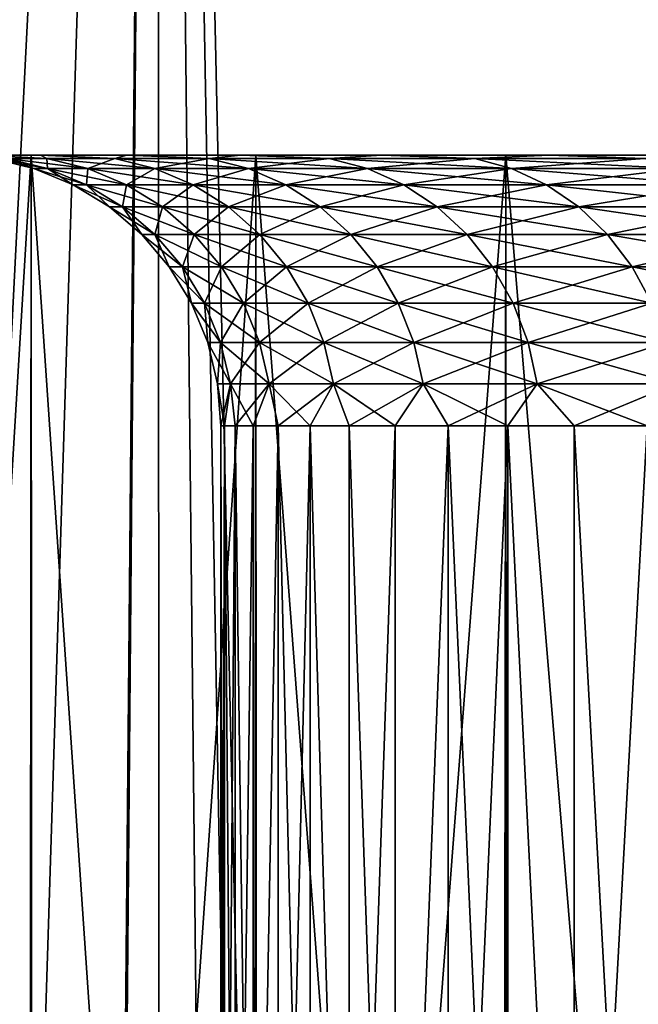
# Model space of a CAD drawing. Header units: metres. Extents: x -30 to 30, y -76 to 64.
# Tile 382 of 541: x -8.12 to -6.98, y 50.93 to 52.75. Entities that reach past the tile are written whole.
import ezdxf

# ---------------------------------------------------------------- set-up
doc = ezdxf.new("R2010")
doc.units = ezdxf.units.M
doc.layers.add('solid_508511', color=7, linetype='CONTINUOUS')

msp = doc.modelspace()

# ---------------------------------------------------------------- linework, layer by layer
at = {"layer": 'solid_508511'}
for points in [[(-8.975521, 35.639153, -21.176403), (-9.10985, 57.5, -21.118963), (-7.866488, 57.5, -21.612919)], [(-8.330353, 6.142286, 21.438406), (-7.866488, 57.5, 21.612919), (-9.10985, 57.5, 21.118963)], [(-8.5344, 36.286808, -21.357996), (-8.975521, 35.639153, -21.176403), (-7.866488, 57.5, -21.612919)], [(-8.043024, 36.904308, -21.547848), (-8.5344, 36.286808, -21.357996), (-7.866488, 57.5, -21.612919)], [(-8.330353, 6.142286, 21.438406), (-7.851347, 6.74379, 21.618425), (-7.866488, 57.5, 21.612919)], [(-7.505008, 37.485626, -21.741087), (-8.043024, 36.904308, -21.547848), (-7.866488, 57.5, -21.612919)], [(-7.505008, 37.485626, -21.741087), (-7.866488, 57.5, -21.612919), (-6.596456, 57.5, -22.033762)], [(-6.763549, 7.834344, 21.983047), (-6.596456, 57.5, 22.033762), (-7.866488, 57.5, 21.612919)], [(-7.327125, 7.309976, 21.80168), (-6.763549, 7.834344, 21.983047), (-7.866488, 57.5, 21.612919)], [(-7.851347, 6.74379, 21.618425), (-7.327125, 7.309976, 21.80168), (-7.866488, 57.5, 21.612919)], [(-6.926824, 38.023663, -21.932148), (-7.505008, 37.485626, -21.741087), (-6.596456, 57.5, -22.033762)], [(-8.464567, 52.5, -4.3129), (-8.468921, 46.5, -4.304344), (-8.105292, 46.5, -4.955224)], [(-8.100081, 52.5, 4.963732), (-8.462212, 46.5, 4.31752), (-8.464567, 52.5, 4.3129)], [(-8.464567, 52.5, -4.3129), (-8.105292, 46.5, -4.955224), (-8.100081, 52.5, -4.963732)], [(-8.464567, 52.5, 4.3129), (-8.100081, 52.5, -4.963732), (-8.243299, 52.5, -0.332399)], [(-8.100081, 52.5, 4.963732), (-8.464567, 52.5, 4.3129), (-8.189784, 52.5, 0.994951)], [(-8.464567, 52.5, 4.3129), (-8.464567, 52.5, -4.3129), (-8.100081, 52.5, -4.963732)], [(-8.100081, 52.5, 4.963732), (-8.097569, 46.5, 4.967833), (-8.462212, 46.5, 4.31752)], [(-8.100081, 52.5, -4.963732), (-8.189784, 52.5, -0.994951), (-8.243299, 52.5, -0.332399)], [(-8.189784, 52.5, -0.994951), (-8.071175, 52.493843, -1.278348), (-8.146592, 52.493843, -0.641151)], [(-8.189784, 52.5, -0.994951), (-8.083086, 52.5, -1.651119), (-8.071175, 52.493843, -1.278348)], [(-8.189784, 52.5, 0.994951), (-8.146592, 52.493843, 0.641151), (-8.071175, 52.493843, 1.278348)], [(-8.083086, 52.5, 1.651119), (-8.189784, 52.5, 0.994951), (-8.071175, 52.493843, 1.278348)], [(-8.100081, 52.5, -4.963732), (-8.083086, 52.5, -1.651119), (-8.189784, 52.5, -0.994951)], [(-8.100081, 52.5, 4.963732), (-8.189784, 52.5, 0.994951), (-8.083086, 52.5, 1.651119)], [(-8.171782, 52.493843), (-8.095417, 52.475506), (-8.070461, 52.475506, 0.635159)], [(-8.171782, 52.493843), (-8.146592, 52.493843, -0.641151), (-8.095417, 52.475506)], [(-8.146592, 52.493843, 0.641151), (-8.171782, 52.493843), (-8.070461, 52.475506, 0.635159)], [(-8.146592, 52.493843, -0.641151), (-8.070461, 52.475506, -0.635159), (-8.095417, 52.475506)], [(-8.146592, 52.493843, -0.641151), (-8.071175, 52.493843, -1.278348), (-8.070461, 52.475506, -0.635159)], [(-8.146592, 52.493843, 0.641151), (-8.070461, 52.475506, 0.635159), (-7.995749, 52.475506, 1.266402)], [(-8.071175, 52.493843, 1.278348), (-8.146592, 52.493843, 0.641151), (-7.995749, 52.475506, 1.266402)], [(-8.100081, 52.5, -4.963732), (-8.105292, 46.5, -4.955224), (-7.691741, 46.5, -5.575583)], [(-7.68565, 52.5, 5.583975), (-8.097569, 46.5, 4.967833), (-8.100081, 52.5, 4.963732)], [(-8.100081, 52.5, -4.963732), (-7.691741, 46.5, -5.575583), (-7.68565, 52.5, -5.583975)], [(-8.100081, 52.5, -4.963732), (-7.68565, 52.5, -5.583975), (-8.083086, 52.5, -1.651119)], [(-8.100081, 52.5, 4.963732), (-8.083086, 52.5, 1.651119), (-7.923919, 52.5, 2.29652)], [(-8.100081, 52.5, 4.963732), (-7.923919, 52.5, 2.29652), (-7.713298, 52.5, 2.927029)], [(-7.68565, 52.5, 5.583975), (-8.100081, 52.5, 4.963732), (-7.713298, 52.5, 2.927029)], [(-7.68565, 52.5, 5.583975), (-7.683053, 46.5, 5.587548), (-8.097569, 46.5, 4.967833)], [(-8.083086, 52.5, -1.651119), (-7.945996, 52.493843, -1.907665), (-8.071175, 52.493843, -1.278348)], [(-8.083086, 52.5, -1.651119), (-7.923919, 52.5, -2.29652), (-7.945996, 52.493843, -1.907665)], [(-8.083086, 52.5, 1.651119), (-8.071175, 52.493843, 1.278348), (-7.945996, 52.493843, 1.907665)], [(-7.923919, 52.5, 2.29652), (-8.083086, 52.5, 1.651119), (-7.945996, 52.493843, 1.907665)], [(-7.68565, 52.5, -5.583975), (-7.923919, 52.5, -2.29652), (-8.083086, 52.5, -1.651119)], [(-8.071175, 52.493843, -1.278348), (-7.995749, 52.475506, -1.266402), (-8.070461, 52.475506, -0.635159)], [(-8.071175, 52.493843, -1.278348), (-7.945996, 52.493843, -1.907665), (-7.995749, 52.475506, -1.266402)], [(-8.071175, 52.493843, 1.278348), (-7.995749, 52.475506, 1.266402), (-7.87174, 52.475506, 1.889838)], [(-7.945996, 52.493843, 1.907665), (-8.071175, 52.493843, 1.278348), (-7.87174, 52.475506, 1.889838)], [(-7.945996, 52.493843, -1.907665), (-7.87174, 52.475506, -1.889838), (-7.995749, 52.475506, -1.266402)], [(-7.923919, 52.5, -2.29652), (-7.771827, 52.493843, -2.52522), (-7.945996, 52.493843, -1.907665)], [(-7.923919, 52.5, 2.29652), (-7.945996, 52.493843, 1.907665), (-7.771827, 52.493843, 2.52522)], [(-7.945996, 52.493843, -1.907665), (-7.771827, 52.493843, -2.52522), (-7.87174, 52.475506, -1.889838)], [(-7.945996, 52.493843, 1.907665), (-7.87174, 52.475506, 1.889838), (-7.699199, 52.475506, 2.501621)], [(-7.771827, 52.493843, 2.52522), (-7.945996, 52.493843, 1.907665), (-7.699199, 52.475506, 2.501621)], [(-7.923919, 52.5, -2.29652), (-7.713298, 52.5, -2.927029), (-7.771827, 52.493843, -2.52522)], [(-7.713298, 52.5, 2.927029), (-7.923919, 52.5, 2.29652), (-7.771827, 52.493843, 2.52522)], [(-7.68565, 52.5, -5.583975), (-7.713298, 52.5, -2.927029), (-7.923919, 52.5, -2.29652)], [(-7.771827, 52.493843, -2.52522), (-7.699199, 52.475506, -2.501621), (-7.87174, 52.475506, -1.889838)], [(-7.713298, 52.5, -2.927029), (-7.549743, 52.493843, -3.127206), (-7.771827, 52.493843, -2.52522)], [(-7.713298, 52.5, 2.927029), (-7.771827, 52.493843, 2.52522), (-7.549743, 52.493843, 3.127206)], [(-7.771827, 52.493843, -2.52522), (-7.549743, 52.493843, -3.127206), (-7.699199, 52.475506, -2.501621)], [(-7.771827, 52.493843, 2.52522), (-7.699199, 52.475506, 2.501621), (-7.47919, 52.475506, 3.097982)], [(-7.549743, 52.493843, 3.127206), (-7.771827, 52.493843, 2.52522), (-7.47919, 52.475506, 3.097982)], [(-7.713298, 52.5, -2.927029), (-7.452595, 52.5, -3.538548), (-7.549743, 52.493843, -3.127206)], [(-7.452595, 52.5, 3.538548), (-7.713298, 52.5, 2.927029), (-7.549743, 52.493843, 3.127206)], [(-7.68565, 52.5, -5.583975), (-7.452595, 52.5, -3.538548), (-7.713298, 52.5, -2.927029)], [(-7.68565, 52.5, 5.583975), (-7.713298, 52.5, 2.927029), (-7.452595, 52.5, 3.538548)], [(-7.549743, 52.493843, -3.127206), (-7.47919, 52.475506, -3.097982), (-7.699199, 52.475506, -2.501621)], [(-7.68565, 52.5, -5.583975), (-7.691741, 46.5, -5.575583), (-7.230814, 46.5, -6.161601)], [(-7.223869, 52.5, 6.16974), (-7.683053, 46.5, 5.587548), (-7.68565, 52.5, 5.583975)], [(-7.68565, 52.5, -5.583975), (-7.230814, 46.5, -6.161601), (-7.223869, 52.5, -6.16974)], [(-7.68565, 52.5, -5.583975), (-7.223869, 52.5, -6.16974), (-7.452595, 52.5, -3.538548)], [(-7.223869, 52.5, 6.16974), (-7.68565, 52.5, 5.583975), (-7.452595, 52.5, 3.538548)], [(-7.223869, 52.5, 6.16974), (-7.221215, 46.5, 6.172848), (-7.683053, 46.5, 5.587548)], [(-7.452595, 52.5, -3.538548), (-7.281112, 52.493843, -3.709912), (-7.549743, 52.493843, -3.127206)], [(-7.452595, 52.5, 3.538548), (-7.549743, 52.493843, 3.127206), (-7.281112, 52.493843, 3.709912)], [(-7.549743, 52.493843, -3.127206), (-7.281112, 52.493843, -3.709912), (-7.47919, 52.475506, -3.097982)], [(-7.549743, 52.493843, 3.127206), (-7.47919, 52.475506, 3.097982), (-7.213069, 52.475506, 3.675242)], [(-7.281112, 52.493843, 3.709912), (-7.549743, 52.493843, 3.127206), (-7.213069, 52.475506, 3.675242)], [(-7.281112, 52.493843, -3.709912), (-7.213069, 52.475506, -3.675242), (-7.47919, 52.475506, -3.097982)], [(-7.452595, 52.5, -3.538548), (-7.143528, 52.5, -4.127042), (-7.281112, 52.493843, -3.709912)], [(-7.143528, 52.5, 4.127042), (-7.452595, 52.5, 3.538548), (-7.281112, 52.493843, 3.709912)], [(-7.223869, 52.5, -6.16974), (-7.143528, 52.5, -4.127042), (-7.452595, 52.5, -3.538548)], [(-7.223869, 52.5, 6.16974), (-7.452595, 52.5, 3.538548), (-7.143528, 52.5, 4.127042)], [(-7.143528, 52.5, -4.127042), (-6.96759, 52.493843, -4.269745), (-7.281112, 52.493843, -3.709912)], [(-7.143528, 52.5, 4.127042), (-7.281112, 52.493843, 3.709912), (-6.96759, 52.493843, 4.269745)], [(-7.281112, 52.493843, -3.709912), (-6.96759, 52.493843, -4.269745), (-7.213069, 52.475506, -3.675242)], [(-7.281112, 52.493843, 3.709912), (-7.213069, 52.475506, 3.675242), (-6.902478, 52.475506, 4.229844)], [(-6.96759, 52.493843, 4.269745), (-7.281112, 52.493843, 3.709912), (-6.902478, 52.475506, 4.229844)], [(-7.223869, 52.5, -6.16974), (-7.230814, 46.5, -6.161601), (-6.725351, 46.5, -6.709668)], [(-6.717496, 52.5, 6.717531), (-7.221215, 46.5, 6.172848), (-7.223869, 52.5, 6.16974)], [(-7.223869, 52.5, -6.16974), (-6.725351, 46.5, -6.709668), (-6.717496, 52.5, -6.717531)], [(-7.223869, 52.5, -6.16974), (-6.717496, 52.5, -6.717531), (-7.143528, 52.5, -4.127042)], [(-7.223869, 52.5, 6.16974), (-7.143528, 52.5, 4.127042), (-6.78804, 52.5, 4.688817)], [(-6.717496, 52.5, 6.717531), (-7.223869, 52.5, 6.16974), (-6.78804, 52.5, 4.688817)], [(-6.717496, 52.5, 6.717531), (-6.7149, 46.5, 6.720128), (-7.221215, 46.5, 6.172848)], [(-6.96759, 52.493843, -4.269745), (-6.902478, 52.475506, -4.229844), (-7.213069, 52.475506, -3.675242)], [(-7.143528, 52.5, -4.127042), (-6.78804, 52.5, -4.688817), (-6.96759, 52.493843, -4.269745)], [(-6.78804, 52.5, 4.688817), (-7.143528, 52.5, 4.127042), (-6.96759, 52.493843, 4.269745)], [(-6.717496, 52.5, -6.717531), (-6.78804, 52.5, -4.688817), (-7.143528, 52.5, -4.127042)], [(-8.095417, 52.475506), (-8.022864, 52.445431), (-7.998133, 52.445431, 0.629467)], [(-8.095417, 52.475506), (-8.070461, 52.475506, -0.635159), (-8.022864, 52.445431)], [(-8.070461, 52.475506, 0.635159), (-8.095417, 52.475506), (-7.998133, 52.445431, 0.629467)], [(-8.070461, 52.475506, -0.635159), (-7.998133, 52.445431, -0.629467), (-8.022864, 52.445431)], [(-8.070461, 52.475506, -0.635159), (-7.995749, 52.475506, -1.266402), (-7.998133, 52.445431, -0.629467)], [(-8.070461, 52.475506, 0.635159), (-7.998133, 52.445431, 0.629467), (-7.92409, 52.445431, 1.255053)], [(-7.995749, 52.475506, 1.266402), (-8.070461, 52.475506, 0.635159), (-7.92409, 52.445431, 1.255053)], [(-7.995749, 52.475506, -1.266402), (-7.92409, 52.445431, -1.255053), (-7.998133, 52.445431, -0.629467)], [(-7.995749, 52.475506, -1.266402), (-7.87174, 52.475506, -1.889838), (-7.92409, 52.445431, -1.255053)], [(-7.995749, 52.475506, 1.266402), (-7.92409, 52.445431, 1.255053), (-7.801192, 52.445431, 1.872901)], [(-7.87174, 52.475506, 1.889838), (-7.995749, 52.475506, 1.266402), (-7.801192, 52.445431, 1.872901)], [(-7.87174, 52.475506, -1.889838), (-7.801192, 52.445431, -1.872901), (-7.92409, 52.445431, -1.255053)], [(-7.87174, 52.475506, -1.889838), (-7.699199, 52.475506, -2.501621), (-7.801192, 52.445431, -1.872901)], [(-7.87174, 52.475506, 1.889838), (-7.801192, 52.445431, 1.872901), (-7.630198, 52.445431, 2.479202)], [(-7.699199, 52.475506, 2.501621), (-7.87174, 52.475506, 1.889838), (-7.630198, 52.445431, 2.479202)], [(-7.699199, 52.475506, -2.501621), (-7.630198, 52.445431, -2.479202), (-7.801192, 52.445431, -1.872901)], [(-7.699199, 52.475506, -2.501621), (-7.47919, 52.475506, -3.097982), (-7.630198, 52.445431, -2.479202)], [(-7.699199, 52.475506, 2.501621), (-7.630198, 52.445431, 2.479202), (-7.41216, 52.445431, 3.070217)], [(-7.47919, 52.475506, 3.097982), (-7.699199, 52.475506, 2.501621), (-7.41216, 52.445431, 3.070217)], [(-7.47919, 52.475506, -3.097982), (-7.41216, 52.445431, -3.070217), (-7.630198, 52.445431, -2.479202)], [(-7.47919, 52.475506, -3.097982), (-7.213069, 52.475506, -3.675242), (-7.41216, 52.445431, -3.070217)], [(-7.47919, 52.475506, 3.097982), (-7.41216, 52.445431, 3.070217), (-7.148425, 52.445431, 3.642304)], [(-7.213069, 52.475506, 3.675242), (-7.47919, 52.475506, 3.097982), (-7.148425, 52.445431, 3.642304)], [(-7.213069, 52.475506, -3.675242), (-7.148425, 52.445431, -3.642304), (-7.41216, 52.445431, -3.070217)], [(-7.213069, 52.475506, -3.675242), (-6.902478, 52.475506, -4.229844), (-7.148425, 52.445431, -3.642304)], [(-7.213069, 52.475506, 3.675242), (-7.148425, 52.445431, 3.642304), (-6.840617, 52.445431, 4.191936)], [(-6.902478, 52.475506, 4.229844), (-7.213069, 52.475506, 3.675242), (-6.840617, 52.445431, 4.191936)], [(-6.902478, 52.475506, -4.229844), (-6.840617, 52.445431, -4.191936), (-7.148425, 52.445431, -3.642304)], [(-8.022864, 52.445431), (-7.955917, 52.404369), (-7.931391, 52.404369, 0.624214)], [(-8.022864, 52.445431), (-7.998133, 52.445431, -0.629467), (-7.955917, 52.404369)], [(-7.998133, 52.445431, 0.629467), (-8.022864, 52.445431), (-7.931391, 52.404369, 0.624214)], [(-7.998133, 52.445431, -0.629467), (-7.931391, 52.404369, -0.624214), (-7.955917, 52.404369)], [(-7.998133, 52.445431, -0.629467), (-7.92409, 52.445431, -1.255053), (-7.931391, 52.404369, -0.624214)], [(-7.998133, 52.445431, 0.629467), (-7.931391, 52.404369, 0.624214), (-7.857966, 52.404369, 1.24458)], [(-7.92409, 52.445431, 1.255053), (-7.998133, 52.445431, 0.629467), (-7.857966, 52.404369, 1.24458)], [(-7.92409, 52.445431, -1.255053), (-7.857966, 52.404369, -1.24458), (-7.931391, 52.404369, -0.624214)], [(-7.92409, 52.445431, -1.255053), (-7.801192, 52.445431, -1.872901), (-7.857966, 52.404369, -1.24458)], [(-7.92409, 52.445431, 1.255053), (-7.857966, 52.404369, 1.24458), (-7.736094, 52.404369, 1.857272)], [(-7.801192, 52.445431, 1.872901), (-7.92409, 52.445431, 1.255053), (-7.736094, 52.404369, 1.857272)], [(-7.801192, 52.445431, -1.872901), (-7.736094, 52.404369, -1.857272), (-7.857966, 52.404369, -1.24458)], [(-7.801192, 52.445431, -1.872901), (-7.630198, 52.445431, -2.479202), (-7.736094, 52.404369, -1.857272)], [(-7.801192, 52.445431, 1.872901), (-7.736094, 52.404369, 1.857272), (-7.566526, 52.404369, 2.458513)], [(-7.630198, 52.445431, 2.479202), (-7.801192, 52.445431, 1.872901), (-7.566526, 52.404369, 2.458513)], [(-7.630198, 52.445431, -2.479202), (-7.566526, 52.404369, -2.458513), (-7.736094, 52.404369, -1.857272)], [(-7.630198, 52.445431, -2.479202), (-7.41216, 52.445431, -3.070217), (-7.566526, 52.404369, -2.458513)], [(-7.630198, 52.445431, 2.479202), (-7.566526, 52.404369, 2.458513), (-7.350309, 52.404369, 3.044598)], [(-7.41216, 52.445431, 3.070217), (-7.630198, 52.445431, 2.479202), (-7.350309, 52.404369, 3.044598)], [(-7.41216, 52.445431, -3.070217), (-7.350309, 52.404369, -3.044598), (-7.566526, 52.404369, -2.458513)], [(-7.41216, 52.445431, -3.070217), (-7.148425, 52.445431, -3.642304), (-7.350309, 52.404369, -3.044598)], [(-7.41216, 52.445431, 3.070217), (-7.350309, 52.404369, 3.044598), (-7.088774, 52.404369, 3.611911)], [(-7.148425, 52.445431, 3.642304), (-7.41216, 52.445431, 3.070217), (-7.088774, 52.404369, 3.611911)], [(-7.148425, 52.445431, -3.642304), (-7.088774, 52.404369, -3.611911), (-7.350309, 52.404369, -3.044598)], [(-7.148425, 52.445431, -3.642304), (-6.840617, 52.445431, -4.191936), (-7.088774, 52.404369, -3.611911)], [(-7.148425, 52.445431, 3.642304), (-7.088774, 52.404369, 3.611911), (-6.783534, 52.404369, 4.156955)], [(-6.840617, 52.445431, 4.191936), (-7.148425, 52.445431, 3.642304), (-6.783534, 52.404369, 4.156955)], [(-6.840617, 52.445431, -4.191936), (-6.783534, 52.404369, -4.156955), (-7.088774, 52.404369, -3.611911)], [(-7.955917, 52.404369), (-7.896224, 52.353333), (-7.871883, 52.353333, 0.619531)], [(-7.955917, 52.404369), (-7.931391, 52.404369, -0.624214), (-7.896224, 52.353333)], [(-7.931391, 52.404369, 0.624214), (-7.955917, 52.404369), (-7.871883, 52.353333, 0.619531)], [(-7.931391, 52.404369, -0.624214), (-7.871883, 52.353333, -0.619531), (-7.896224, 52.353333)], [(-7.931391, 52.404369, -0.624214), (-7.857966, 52.404369, -1.24458), (-7.871883, 52.353333, -0.619531)], [(-7.931391, 52.404369, 0.624214), (-7.871883, 52.353333, 0.619531), (-7.799009, 52.353333, 1.235242)], [(-7.857966, 52.404369, 1.24458), (-7.931391, 52.404369, 0.624214), (-7.799009, 52.353333, 1.235242)], [(-7.857966, 52.404369, -1.24458), (-7.799009, 52.353333, -1.235242), (-7.871883, 52.353333, -0.619531)], [(-7.857966, 52.404369, -1.24458), (-7.736094, 52.404369, -1.857272), (-7.799009, 52.353333, -1.235242)], [(-7.857966, 52.404369, 1.24458), (-7.799009, 52.353333, 1.235242), (-7.678051, 52.353333, 1.843337)], [(-7.736094, 52.404369, 1.857272), (-7.857966, 52.404369, 1.24458), (-7.678051, 52.353333, 1.843337)], [(-7.736094, 52.404369, -1.857272), (-7.678051, 52.353333, -1.843337), (-7.799009, 52.353333, -1.235242)], [(-7.736094, 52.404369, -1.857272), (-7.566526, 52.404369, -2.458513), (-7.678051, 52.353333, -1.843337)], [(-7.736094, 52.404369, 1.857272), (-7.678051, 52.353333, 1.843337), (-7.509756, 52.353333, 2.440068)], [(-7.566526, 52.404369, 2.458513), (-7.736094, 52.404369, 1.857272), (-7.509756, 52.353333, 2.440068)], [(-7.566526, 52.404369, -2.458513), (-7.509756, 52.353333, -2.440068), (-7.678051, 52.353333, -1.843337)], [(-7.566526, 52.404369, -2.458513), (-7.350309, 52.404369, -3.044598), (-7.509756, 52.353333, -2.440068)], [(-7.566526, 52.404369, 2.458513), (-7.509756, 52.353333, 2.440068), (-7.29516, 52.353333, 3.021754)], [(-7.350309, 52.404369, 3.044598), (-7.566526, 52.404369, 2.458513), (-7.29516, 52.353333, 3.021754)], [(-7.350309, 52.404369, -3.044598), (-7.29516, 52.353333, -3.021754), (-7.509756, 52.353333, -2.440068)], [(-7.350309, 52.404369, -3.044598), (-7.088774, 52.404369, -3.611911), (-7.29516, 52.353333, -3.021754)], [(-7.350309, 52.404369, 3.044598), (-7.29516, 52.353333, 3.021754), (-7.035588, 52.353333, 3.584811)], [(-7.088774, 52.404369, 3.611911), (-7.350309, 52.404369, 3.044598), (-7.035588, 52.353333, 3.584811)], [(-7.088774, 52.404369, -3.611911), (-7.035588, 52.353333, -3.584811), (-7.29516, 52.353333, -3.021754)], [(-7.088774, 52.404369, -3.611911), (-6.783534, 52.404369, -4.156955), (-7.035588, 52.353333, -3.584811)], [(-7.088774, 52.404369, 3.611911), (-7.035588, 52.353333, 3.584811), (-6.732638, 52.353333, 4.125766)], [(-6.783534, 52.404369, 4.156955), (-7.088774, 52.404369, 3.611911), (-6.732638, 52.353333, 4.125766)], [(-6.783534, 52.404369, -4.156955), (-6.732638, 52.353333, -4.125766), (-7.035588, 52.353333, -3.584811)], [(-7.896224, 52.353333), (-7.845261, 52.293575), (-7.821076, 52.293575, 0.615532)], [(-7.896224, 52.353333), (-7.871883, 52.353333, -0.619531), (-7.845261, 52.293575)], [(-7.871883, 52.353333, 0.619531), (-7.896224, 52.353333), (-7.821076, 52.293575, 0.615532)], [(-7.871883, 52.353333, -0.619531), (-7.821076, 52.293575, -0.615532), (-7.845261, 52.293575)], [(-7.871883, 52.353333, -0.619531), (-7.799009, 52.353333, -1.235242), (-7.821076, 52.293575, -0.615532)], [(-7.871883, 52.353333, 0.619531), (-7.821076, 52.293575, 0.615532), (-7.748672, 52.293575, 1.227269)], [(-7.799009, 52.353333, 1.235242), (-7.871883, 52.353333, 0.619531), (-7.748672, 52.293575, 1.227269)], [(-7.799009, 52.353333, -1.235242), (-7.748672, 52.293575, -1.227269), (-7.821076, 52.293575, -0.615532)], [(-7.799009, 52.353333, -1.235242), (-7.678051, 52.353333, -1.843337), (-7.748672, 52.293575, -1.227269)], [(-7.799009, 52.353333, 1.235242), (-7.748672, 52.293575, 1.227269), (-7.628496, 52.293575, 1.83144)], [(-7.678051, 52.353333, 1.843337), (-7.799009, 52.353333, 1.235242), (-7.628496, 52.293575, 1.83144)], [(-7.678051, 52.353333, -1.843337), (-7.628496, 52.293575, -1.83144), (-7.748672, 52.293575, -1.227269)], [(-7.678051, 52.353333, -1.843337), (-7.509756, 52.353333, -2.440068), (-7.628496, 52.293575, -1.83144)], [(-7.678051, 52.353333, 1.843337), (-7.628496, 52.293575, 1.83144), (-7.461287, 52.293575, 2.424319)], [(-7.509756, 52.353333, 2.440068), (-7.678051, 52.353333, 1.843337), (-7.461287, 52.293575, 2.424319)], [(-7.509756, 52.353333, -2.440068), (-7.461287, 52.293575, -2.424319), (-7.628496, 52.293575, -1.83144)], [(-7.509756, 52.353333, -2.440068), (-7.29516, 52.353333, -3.021754), (-7.461287, 52.293575, -2.424319)], [(-7.509756, 52.353333, 2.440068), (-7.461287, 52.293575, 2.424319), (-7.248076, 52.293575, 3.002251)], [(-7.29516, 52.353333, 3.021754), (-7.509756, 52.353333, 2.440068), (-7.248076, 52.293575, 3.002251)], [(-7.29516, 52.353333, -3.021754), (-7.248076, 52.293575, -3.002251), (-7.461287, 52.293575, -2.424319)], [(-7.29516, 52.353333, -3.021754), (-7.035588, 52.353333, -3.584811), (-7.248076, 52.293575, -3.002251)], [(-7.29516, 52.353333, 3.021754), (-7.248076, 52.293575, 3.002251), (-6.990179, 52.293575, 3.561674)], [(-7.035588, 52.353333, 3.584811), (-7.29516, 52.353333, 3.021754), (-6.990179, 52.293575, 3.561674)], [(-7.035588, 52.353333, -3.584811), (-6.990179, 52.293575, -3.561674), (-7.248076, 52.293575, -3.002251)], [(-7.035588, 52.353333, -3.584811), (-6.732638, 52.353333, -4.125766), (-6.990179, 52.293575, -3.561674)], [(-7.035588, 52.353333, 3.584811), (-6.990179, 52.293575, 3.561674), (-6.689185, 52.293575, 4.099137)], [(-6.732638, 52.353333, 4.125766), (-7.035588, 52.353333, 3.584811), (-6.689185, 52.293575, 4.099137)], [(-6.732638, 52.353333, -4.125766), (-6.689185, 52.293575, -4.099137), (-6.990179, 52.293575, -3.561674)], [(-7.845261, 52.293575), (-7.804283, 52.226574), (-7.780225, 52.226574, 0.612317)], [(-7.845261, 52.293575), (-7.821076, 52.293575, -0.615532), (-7.804283, 52.226574)], [(-7.821076, 52.293575, 0.615532), (-7.845261, 52.293575), (-7.780225, 52.226574, 0.612317)], [(-7.821076, 52.293575, -0.615532), (-7.780225, 52.226574, -0.612317), (-7.804283, 52.226574)], [(-7.821076, 52.293575, -0.615532), (-7.748672, 52.293575, -1.227269), (-7.780225, 52.226574, -0.612317)], [(-7.821076, 52.293575, 0.615532), (-7.780225, 52.226574, 0.612317), (-7.7082, 52.226574, 1.220859)], [(-7.748672, 52.293575, 1.227269), (-7.821076, 52.293575, 0.615532), (-7.7082, 52.226574, 1.220859)], [(-7.748672, 52.293575, -1.227269), (-7.7082, 52.226574, -1.220859), (-7.780225, 52.226574, -0.612317)], [(-7.748672, 52.293575, -1.227269), (-7.628496, 52.293575, -1.83144), (-7.7082, 52.226574, -1.220859)], [(-7.748672, 52.293575, 1.227269), (-7.7082, 52.226574, 1.220859), (-7.58865, 52.226574, 1.821874)], [(-7.628496, 52.293575, 1.83144), (-7.748672, 52.293575, 1.227269), (-7.58865, 52.226574, 1.821874)], [(-7.628496, 52.293575, -1.83144), (-7.58865, 52.226574, -1.821874), (-7.7082, 52.226574, -1.220859)], [(-7.628496, 52.293575, -1.83144), (-7.461287, 52.293575, -2.424319), (-7.58865, 52.226574, -1.821874)], [(-7.628496, 52.293575, 1.83144), (-7.58865, 52.226574, 1.821874), (-7.422314, 52.226574, 2.411656)], [(-7.461287, 52.293575, 2.424319), (-7.628496, 52.293575, 1.83144), (-7.422314, 52.226574, 2.411656)], [(-7.461287, 52.293575, -2.424319), (-7.422314, 52.226574, -2.411656), (-7.58865, 52.226574, -1.821874)], [(-7.461287, 52.293575, -2.424319), (-7.248076, 52.293575, -3.002251), (-7.422314, 52.226574, -2.411656)], [(-7.461287, 52.293575, 2.424319), (-7.422314, 52.226574, 2.411656), (-7.210217, 52.226574, 2.98657)], [(-7.248076, 52.293575, 3.002251), (-7.461287, 52.293575, 2.424319), (-7.210217, 52.226574, 2.98657)], [(-7.248076, 52.293575, -3.002251), (-7.210217, 52.226574, -2.98657), (-7.422314, 52.226574, -2.411656)], [(-7.248076, 52.293575, -3.002251), (-6.990179, 52.293575, -3.561674), (-7.210217, 52.226574, -2.98657)], [(-7.248076, 52.293575, 3.002251), (-7.210217, 52.226574, 2.98657), (-6.953667, 52.226574, 3.54307)], [(-6.990179, 52.293575, 3.561674), (-7.248076, 52.293575, 3.002251), (-6.953667, 52.226574, 3.54307)], [(-6.990179, 52.293575, -3.561674), (-6.953667, 52.226574, -3.54307), (-7.210217, 52.226574, -2.98657)], [(-6.990179, 52.293575, -3.561674), (-6.689185, 52.293575, -4.099137), (-6.953667, 52.226574, -3.54307)], [(-6.990179, 52.293575, 3.561674), (-6.953667, 52.226574, 3.54307), (-6.654245, 52.226574, 4.077727)], [(-6.689185, 52.293575, 4.099137), (-6.990179, 52.293575, 3.561674), (-6.654245, 52.226574, 4.077727)], [(-7.804283, 52.226574), (-7.774302, 52.153984), (-7.750337, 52.153984, 0.609965)], [(-7.804283, 52.226574), (-7.780225, 52.226574, -0.612317), (-7.774302, 52.153984)], [(-7.780225, 52.226574, 0.612317), (-7.804283, 52.226574), (-7.750337, 52.153984, 0.609965)], [(-7.780225, 52.226574, -0.612317), (-7.750337, 52.153984, -0.609965), (-7.774302, 52.153984)], [(-7.780225, 52.226574, -0.612317), (-7.7082, 52.226574, -1.220859), (-7.750337, 52.153984, -0.609965)], [(-7.780225, 52.226574, 0.612317), (-7.750337, 52.153984, 0.609965), (-7.678587, 52.153984, 1.216169)], [(-7.7082, 52.226574, 1.220859), (-7.780225, 52.226574, 0.612317), (-7.678587, 52.153984, 1.216169)], [(-7.7082, 52.226574, -1.220859), (-7.678587, 52.153984, -1.216169), (-7.750337, 52.153984, -0.609965)], [(-7.7082, 52.226574, -1.220859), (-7.58865, 52.226574, -1.821874), (-7.678587, 52.153984, -1.216169)], [(-7.7082, 52.226574, 1.220859), (-7.678587, 52.153984, 1.216169), (-7.559497, 52.153984, 1.814875)], [(-7.58865, 52.226574, 1.821874), (-7.7082, 52.226574, 1.220859), (-7.559497, 52.153984, 1.814875)], [(-7.58865, 52.226574, -1.821874), (-7.559497, 52.153984, -1.814875), (-7.678587, 52.153984, -1.216169)], [(-7.58865, 52.226574, -1.821874), (-7.422314, 52.226574, -2.411656), (-7.559497, 52.153984, -1.814875)], [(-7.58865, 52.226574, 1.821874), (-7.559497, 52.153984, 1.814875), (-7.393801, 52.153984, 2.402391)], [(-7.422314, 52.226574, 2.411656), (-7.58865, 52.226574, 1.821874), (-7.393801, 52.153984, 2.402391)], [(-7.422314, 52.226574, -2.411656), (-7.393801, 52.153984, -2.402391), (-7.559497, 52.153984, -1.814875)], [(-7.422314, 52.226574, -2.411656), (-7.210217, 52.226574, -2.98657), (-7.393801, 52.153984, -2.402391)], [(-7.422314, 52.226574, 2.411656), (-7.393801, 52.153984, 2.402391), (-7.182518, 52.153984, 2.975097)], [(-7.210217, 52.226574, 2.98657), (-7.422314, 52.226574, 2.411656), (-7.182518, 52.153984, 2.975097)], [(-7.210217, 52.226574, -2.98657), (-7.182518, 52.153984, -2.975097), (-7.393801, 52.153984, -2.402391)], [(-7.210217, 52.226574, -2.98657), (-6.953667, 52.226574, -3.54307), (-7.182518, 52.153984, -2.975097)], [(-7.210217, 52.226574, 2.98657), (-7.182518, 52.153984, 2.975097), (-6.926954, 52.153984, 3.529459)], [(-6.953667, 52.226574, 3.54307), (-7.210217, 52.226574, 2.98657), (-6.926954, 52.153984, 3.529459)], [(-6.953667, 52.226574, -3.54307), (-6.926954, 52.153984, -3.529459), (-7.182518, 52.153984, -2.975097)], [(-7.774302, 52.153984), (-7.756058, 52.077595), (-7.732149, 52.077595, 0.608533)], [(-7.774302, 52.153984), (-7.750337, 52.153984, -0.609965), (-7.756058, 52.077595)], [(-7.750337, 52.153984, 0.609965), (-7.774302, 52.153984), (-7.732149, 52.077595, 0.608533)], [(-7.750337, 52.153984, -0.609965), (-7.732149, 52.077595, -0.608533), (-7.756058, 52.077595)], [(-7.750337, 52.153984, -0.609965), (-7.678587, 52.153984, -1.216169), (-7.732149, 52.077595, -0.608533)], [(-7.750337, 52.153984, 0.609965), (-7.732149, 52.077595, 0.608533), (-7.660568, 52.077595, 1.213315)], [(-7.678587, 52.153984, 1.216169), (-7.750337, 52.153984, 0.609965), (-7.660568, 52.077595, 1.213315)], [(-7.678587, 52.153984, -1.216169), (-7.660568, 52.077595, -1.213315), (-7.732149, 52.077595, -0.608533)], [(-7.678587, 52.153984, -1.216169), (-7.559497, 52.153984, -1.814875), (-7.660568, 52.077595, -1.213315)], [(-7.678587, 52.153984, 1.216169), (-7.660568, 52.077595, 1.213315), (-7.541758, 52.077595, 1.810616)], [(-7.559497, 52.153984, 1.814875), (-7.678587, 52.153984, 1.216169), (-7.541758, 52.077595, 1.810616)], [(-7.559497, 52.153984, -1.814875), (-7.541758, 52.077595, -1.810616), (-7.660568, 52.077595, -1.213315)], [(-7.559497, 52.153984, -1.814875), (-7.393801, 52.153984, -2.402391), (-7.541758, 52.077595, -1.810616)], [(-7.559497, 52.153984, 1.814875), (-7.541758, 52.077595, 1.810616), (-7.37645, 52.077595, 2.396754)], [(-7.393801, 52.153984, 2.402391), (-7.559497, 52.153984, 1.814875), (-7.37645, 52.077595, 2.396754)], [(-7.393801, 52.153984, -2.402391), (-7.37645, 52.077595, -2.396754), (-7.541758, 52.077595, -1.810616)], [(-7.393801, 52.153984, -2.402391), (-7.182518, 52.153984, -2.975097), (-7.37645, 52.077595, -2.396754)], [(-7.393801, 52.153984, 2.402391), (-7.37645, 52.077595, 2.396754), (-7.165663, 52.077595, 2.968115)], [(-7.182518, 52.153984, 2.975097), (-7.393801, 52.153984, 2.402391), (-7.165663, 52.077595, 2.968115)], [(-7.182518, 52.153984, -2.975097), (-7.165663, 52.077595, -2.968115), (-7.37645, 52.077595, -2.396754)], [(-7.182518, 52.153984, -2.975097), (-6.926954, 52.153984, -3.529459), (-7.165663, 52.077595, -2.968115)], [(-7.182518, 52.153984, 2.975097), (-7.165663, 52.077595, 2.968115), (-6.910698, 52.077595, 3.521177)], [(-6.926954, 52.153984, 3.529459), (-7.182518, 52.153984, 2.975097), (-6.910698, 52.077595, 3.521177)], [(-6.926954, 52.153984, -3.529459), (-6.910698, 52.077595, -3.521177), (-7.165663, 52.077595, -2.968115)], [(-7.756058, 52.077595), (-7.75, 52), (-7.74338, 52, 0.320269)], [(-7.756058, 52.077595), (-7.732149, 52.077595, -0.608533), (-7.75, 52)], [(-7.732149, 52.077595, 0.608533), (-7.756058, 52.077595), (-7.74338, 52, 0.320269)], [(-7.732149, 52.077595, -0.608533), (-7.74338, 52, -0.320269), (-7.75, 52)], [(-7.732149, 52.077595, -0.608533), (-7.72353, 52, -0.63999), (-7.74338, 52, -0.320269)], [(-7.732149, 52.077595, 0.608533), (-7.74338, 52, 0.320269), (-7.72353, 52, 0.63999)], [(-7.732149, 52.077595, -0.608533), (-7.660568, 52.077595, -1.213315), (-7.72353, 52, -0.63999)], [(-7.732149, 52.077595, 0.608533), (-7.72353, 52, 0.63999), (-7.690485, 52, 0.958618)], [(-7.660568, 52.077595, 1.213315), (-7.732149, 52.077595, 0.608533), (-7.690485, 52, 0.958618)], [(-7.660568, 52.077595, -1.213315), (-7.690485, 52, -0.958618), (-7.72353, 52, -0.63999)], [(-7.660568, 52.077595, -1.213315), (-7.6443, 52, -1.275608), (-7.690485, 52, -0.958618)], [(-7.660568, 52.077595, 1.213315), (-7.690485, 52, 0.958618), (-7.6443, 52, 1.275608)], [(-7.660568, 52.077595, -1.213315), (-7.541758, 52.077595, -1.810616), (-7.6443, 52, -1.275608)], [(-7.660568, 52.077595, 1.213315), (-7.6443, 52, 1.275608), (-7.585055, 52, 1.590419)], [(-7.541758, 52.077595, 1.810616), (-7.660568, 52.077595, 1.213315), (-7.585055, 52, 1.590419)], [(-7.541758, 52.077595, -1.810616), (-7.585055, 52, -1.590419), (-7.6443, 52, -1.275608)], [(-7.541758, 52.077595, -1.810616), (-7.512852, 52, -1.902513), (-7.585055, 52, -1.590419)], [(-7.541758, 52.077595, 1.810616), (-7.585055, 52, 1.590419), (-7.512852, 52, 1.902513)], [(-7.541758, 52.077595, -1.810616), (-7.37645, 52.077595, -2.396754), (-7.512852, 52, -1.902513)], [(-7.541758, 52.077595, 1.810616), (-7.512852, 52, 1.902513), (-7.427813, 52, 2.211356)], [(-7.37645, 52.077595, 2.396754), (-7.541758, 52.077595, 1.810616), (-7.427813, 52, 2.211356)], [(-7.37645, 52.077595, -2.396754), (-7.427813, 52, -2.211356), (-7.512852, 52, -1.902513)], [(-7.37645, 52.077595, -2.396754), (-7.330084, 52, -2.516421), (-7.427813, 52, -2.211356)], [(-7.37645, 52.077595, 2.396754), (-7.427813, 52, 2.211356), (-7.330084, 52, 2.516421)], [(-7.37645, 52.077595, -2.396754), (-7.165663, 52.077595, -2.968115), (-7.330084, 52, -2.516421)], [(-7.37645, 52.077595, 2.396754), (-7.330084, 52, 2.516421), (-7.219831, 52, 2.817187)], [(-7.165663, 52.077595, 2.968115), (-7.37645, 52.077595, 2.396754), (-7.219831, 52, 2.817187)], [(-7.165663, 52.077595, -2.968115), (-7.219831, 52, -2.817187), (-7.330084, 52, -2.516421)], [(-7.165663, 52.077595, -2.968115), (-7.097243, 52, -3.11314), (-7.219831, 52, -2.817187)], [(-7.165663, 52.077595, 2.968115), (-7.219831, 52, 2.817187), (-7.097243, 52, 3.11314)], [(-7.165663, 52.077595, -2.968115), (-6.910698, 52.077595, -3.521177), (-7.097243, 52, -3.11314)], [(-7.165663, 52.077595, 2.968115), (-7.097243, 52, 3.11314), (-6.96253, 52, 3.403774)], [(-6.910698, 52.077595, 3.521177), (-7.165663, 52.077595, 2.968115), (-6.96253, 52, 3.403774)], [(-6.910698, 52.077595, -3.521177), (-6.96253, 52, -3.403774), (-7.097243, 52, -3.11314)], [(-7.74338, 52, -0.320269), (-7.743386, 49.53109, -0.320112), (-7.75, 49.53109)], [(-7.75, 52), (-7.75, 49.53109), (-7.743386, 49.53109, 0.320112)], [(-7.75, 52), (-7.74338, 52, -0.320269), (-7.75, 49.53109)], [(-7.74338, 52, 0.320269), (-7.75, 52), (-7.743386, 49.53109, 0.320112)], [(-7.72353, 52, -0.63999), (-7.723531, 49.53109, -0.639973), (-7.743386, 49.53109, -0.320112)], [(-7.74338, 52, -0.320269), (-7.72353, 52, -0.63999), (-7.743386, 49.53109, -0.320112)], [(-7.74338, 52, 0.320269), (-7.743386, 49.53109, 0.320112), (-7.723531, 49.53109, 0.639973)], [(-7.72353, 52, 0.63999), (-7.74338, 52, 0.320269), (-7.723531, 49.53109, 0.639973)], [(-7.690485, 52, -0.958618), (-7.690467, 49.53109, -0.958758), (-7.723531, 49.53109, -0.639973)], [(-7.72353, 52, -0.63999), (-7.690485, 52, -0.958618), (-7.723531, 49.53109, -0.639973)], [(-7.72353, 52, 0.63999), (-7.723531, 49.53109, 0.639973), (-7.690467, 49.53109, 0.958758)], [(-7.690485, 52, 0.958618), (-7.72353, 52, 0.63999), (-7.690467, 49.53109, 0.958758)], [(-7.690485, 52, -0.958618), (-7.6443, 52, -1.275608), (-7.690467, 49.53109, -0.958758)], [(-7.6443, 52, 1.275608), (-7.690485, 52, 0.958618), (-7.690467, 49.53109, 0.958758)], [(-7.6443, 52, -1.275608), (-7.644291, 49.53109, -1.27566), (-7.690467, 49.53109, -0.958758)], [(-7.6443, 52, 1.275608), (-7.690467, 49.53109, 0.958758), (-7.644291, 49.53109, 1.27566)], [(-7.6443, 52, -1.275608), (-7.585055, 52, -1.590419), (-7.644291, 49.53109, -1.27566)], [(-7.6443, 52, 1.275608), (-7.644291, 49.53109, 1.27566), (-7.585088, 49.53109, 1.590265)], [(-7.585055, 52, 1.590419), (-7.6443, 52, 1.275608), (-7.585088, 49.53109, 1.590265)], [(-7.585055, 52, -1.590419), (-7.585088, 49.53109, -1.590265), (-7.644291, 49.53109, -1.27566)], [(-7.585055, 52, -1.590419), (-7.512865, 49.53109, -1.902463), (-7.585088, 49.53109, -1.590265)], [(-7.585055, 52, 1.590419), (-7.585088, 49.53109, 1.590265), (-7.512865, 49.53109, 1.902463)], [(-7.585055, 52, -1.590419), (-7.512852, 52, -1.902513), (-7.512865, 49.53109, -1.902463)], [(-7.512852, 52, 1.902513), (-7.585055, 52, 1.590419), (-7.512865, 49.53109, 1.902463)], [(-7.427813, 52, -2.211356), (-7.42778, 49.53109, -2.211465), (-7.512865, 49.53109, -1.902463)], [(-7.512852, 52, -1.902513), (-7.427813, 52, -2.211356), (-7.512865, 49.53109, -1.902463)], [(-7.512852, 52, 1.902513), (-7.512865, 49.53109, 1.902463), (-7.42778, 49.53109, 2.211465)], [(-7.427813, 52, 2.211356), (-7.512852, 52, 1.902513), (-7.42778, 49.53109, 2.211465)], [(-7.427813, 52, -2.211356), (-7.330084, 52, -2.516421), (-7.42778, 49.53109, -2.211465)], [(-7.330084, 52, 2.516421), (-7.427813, 52, 2.211356), (-7.42778, 49.53109, 2.211465)], [(-7.330084, 52, -2.516421), (-7.330051, 49.53109, -2.516515), (-7.42778, 49.53109, -2.211465)], [(-7.330084, 52, 2.516421), (-7.42778, 49.53109, 2.211465), (-7.330051, 49.53109, 2.516515)], [(-7.330084, 52, -2.516421), (-7.219831, 52, -2.817187), (-7.330051, 49.53109, -2.516515)], [(-7.330084, 52, 2.516421), (-7.330051, 49.53109, 2.516515), (-7.219883, 49.53109, 2.817053)], [(-7.219831, 52, 2.817187), (-7.330084, 52, 2.516421), (-7.219883, 49.53109, 2.817053)], [(-7.219831, 52, -2.817187), (-7.219883, 49.53109, -2.817053), (-7.330051, 49.53109, -2.516515)], [(-7.219831, 52, -2.817187), (-7.097277, 49.53109, -3.113063), (-7.219883, 49.53109, -2.817053)], [(-7.219831, 52, 2.817187), (-7.219883, 49.53109, 2.817053), (-7.097277, 49.53109, 3.113063)], [(-7.219831, 52, -2.817187), (-7.097243, 52, -3.11314), (-7.097277, 49.53109, -3.113063)], [(-7.097243, 52, 3.11314), (-7.219831, 52, 2.817187), (-7.097277, 49.53109, 3.113063)], [(-6.96253, 52, -3.403774), (-6.962496, 49.53109, -3.403843), (-7.097277, 49.53109, -3.113063)], [(-7.097243, 52, -3.11314), (-6.96253, 52, -3.403774), (-7.097277, 49.53109, -3.113063)], [(-7.097243, 52, 3.11314), (-7.097277, 49.53109, 3.113063), (-6.962496, 49.53109, 3.403843)], [(-6.96253, 52, 3.403774), (-7.097243, 52, 3.11314), (-6.962496, 49.53109, 3.403843)]]:
    msp.add_3dface(points, dxfattribs=at)

doc.saveas('drawing.dxf')
